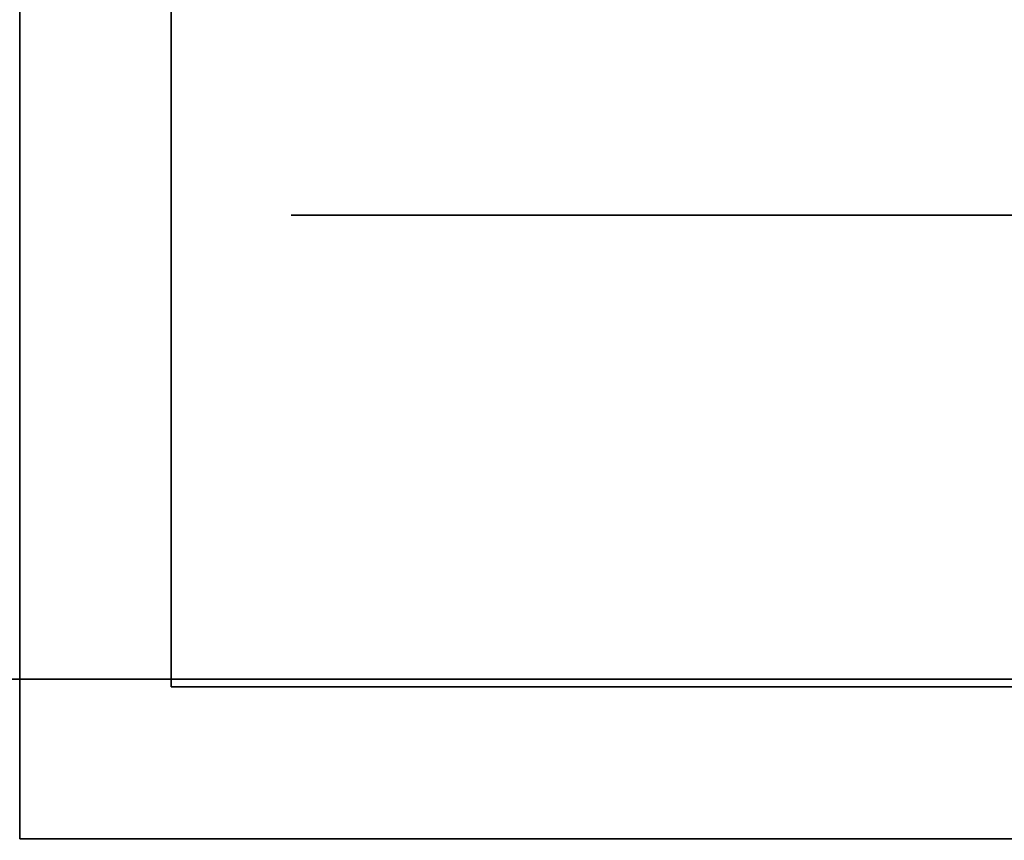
# Model space of a CAD drawing. Extents: x -1299 to -1246.9, y 2743.7 to 2747.9.
# Tile 564 of 656: x -1248.9921 to -1248.9612, y 2744.9414 to 2744.9671. Entities that reach past the tile are written whole.
import ezdxf

# ---------------------------------------------------------------- set-up
doc = ezdxf.new("R2010")
doc.units = 0
doc.header["$LTSCALE"] = 150
doc.header["$MEASUREMENT"] = 0
doc.layers.add('3DFACE_BOLT', color=7, linetype='CONTINUOUS')
doc.layers.add('3DFACE_SHAPE', color=7, linetype='CONTINUOUS')

msp = doc.modelspace()

# ---------------------------------------------------------------- linework, layer by layer
at = {"layer": '3DFACE_BOLT', "color": 1}
for points, invisible_edges in [([(-1248.977827, 2744.928449, 0.135528), (-1248.978219, 2744.928449, 0.138), (-1248.977827, 2744.978449, 0.135528)], 14), ([(-1248.977827, 2744.978449, 0.135528), (-1248.978219, 2744.928449, 0.138), (-1248.978219, 2744.978449, 0.138)], 3), ([(-1248.978219, 2744.928449, 0.138), (-1248.977827, 2744.928449, 0.140472), (-1248.978219, 2744.978449, 0.138)], 14), ([(-1248.978219, 2744.978449, 0.138), (-1248.977827, 2744.928449, 0.140472), (-1248.977827, 2744.978449, 0.140472)], 3), ([(-1248.977827, 2744.928449, 0.065528), (-1248.978219, 2744.928449, 0.068), (-1248.977827, 2744.978449, 0.065528)], 14), ([(-1248.977827, 2744.978449, 0.065528), (-1248.978219, 2744.928449, 0.068), (-1248.978219, 2744.978449, 0.068)], 3), ([(-1248.978219, 2744.928449, 0.068), (-1248.977827, 2744.928449, 0.070472), (-1248.978219, 2744.978449, 0.068)], 14), ([(-1248.978219, 2744.978449, 0.068), (-1248.977827, 2744.928449, 0.070472), (-1248.977827, 2744.978449, 0.070472)], 3), ([(-1248.976691, 2744.928449, 0.133298), (-1248.977827, 2744.928449, 0.135528), (-1248.976691, 2744.978449, 0.133298)], 14), ([(-1248.976691, 2744.978449, 0.133298), (-1248.977827, 2744.928449, 0.135528), (-1248.977827, 2744.978449, 0.135528)], 3), ([(-1248.977827, 2744.928449, 0.140472), (-1248.976691, 2744.928449, 0.142702), (-1248.977827, 2744.978449, 0.140472)], 14), ([(-1248.977827, 2744.978449, 0.140472), (-1248.976691, 2744.928449, 0.142702), (-1248.976691, 2744.978449, 0.142702)], 3), ([(-1248.976691, 2744.928449, 0.063298), (-1248.977827, 2744.928449, 0.065528), (-1248.976691, 2744.978449, 0.063298)], 14), ([(-1248.976691, 2744.978449, 0.063298), (-1248.977827, 2744.928449, 0.065528), (-1248.977827, 2744.978449, 0.065528)], 3), ([(-1248.977827, 2744.928449, 0.070472), (-1248.976691, 2744.928449, 0.072702), (-1248.977827, 2744.978449, 0.070472)], 14), ([(-1248.977827, 2744.978449, 0.070472), (-1248.976691, 2744.928449, 0.072702), (-1248.976691, 2744.978449, 0.072702)], 3), ([(-1248.974921, 2744.928449, 0.131528), (-1248.976691, 2744.928449, 0.133298), (-1248.974921, 2744.978449, 0.131528)], 14), ([(-1248.974921, 2744.978449, 0.131528), (-1248.976691, 2744.928449, 0.133298), (-1248.976691, 2744.978449, 0.133298)], 3), ([(-1248.976691, 2744.928449, 0.142702), (-1248.974921, 2744.928449, 0.144472), (-1248.976691, 2744.978449, 0.142702)], 14), ([(-1248.976691, 2744.978449, 0.142702), (-1248.974921, 2744.928449, 0.144472), (-1248.974921, 2744.978449, 0.144472)], 3), ([(-1248.974921, 2744.928449, 0.061528), (-1248.976691, 2744.928449, 0.063298), (-1248.974921, 2744.978449, 0.061528)], 14), ([(-1248.974921, 2744.978449, 0.061528), (-1248.976691, 2744.928449, 0.063298), (-1248.976691, 2744.978449, 0.063298)], 3), ([(-1248.976691, 2744.928449, 0.072702), (-1248.974921, 2744.928449, 0.074472), (-1248.976691, 2744.978449, 0.072702)], 14), ([(-1248.976691, 2744.978449, 0.072702), (-1248.974921, 2744.928449, 0.074472), (-1248.974921, 2744.978449, 0.074472)], 3), ([(-1248.972691, 2744.928449, 0.130392), (-1248.974921, 2744.928449, 0.131528), (-1248.972691, 2744.978449, 0.130392)], 14), ([(-1248.972691, 2744.978449, 0.130392), (-1248.974921, 2744.928449, 0.131528), (-1248.974921, 2744.978449, 0.131528)], 3), ([(-1248.974921, 2744.928449, 0.144472), (-1248.972691, 2744.928449, 0.145608), (-1248.974921, 2744.978449, 0.144472)], 14), ([(-1248.974921, 2744.978449, 0.144472), (-1248.972691, 2744.928449, 0.145608), (-1248.972691, 2744.978449, 0.145608)], 3), ([(-1248.972691, 2744.928449, 0.060392), (-1248.974921, 2744.928449, 0.061528), (-1248.972691, 2744.978449, 0.060392)], 14), ([(-1248.972691, 2744.978449, 0.060392), (-1248.974921, 2744.928449, 0.061528), (-1248.974921, 2744.978449, 0.061528)], 3), ([(-1248.974921, 2744.928449, 0.074472), (-1248.972691, 2744.928449, 0.075608), (-1248.974921, 2744.978449, 0.074472)], 14), ([(-1248.974921, 2744.978449, 0.074472), (-1248.972691, 2744.928449, 0.075608), (-1248.972691, 2744.978449, 0.075608)], 3), ([(-1248.970219, 2744.928449, 0.13), (-1248.972691, 2744.928449, 0.130392), (-1248.970219, 2744.978449, 0.13)], 14), ([(-1248.970219, 2744.978449, 0.13), (-1248.972691, 2744.928449, 0.130392), (-1248.972691, 2744.978449, 0.130392)], 3), ([(-1248.972691, 2744.928449, 0.145608), (-1248.970219, 2744.928449, 0.146), (-1248.972691, 2744.978449, 0.145608)], 14), ([(-1248.972691, 2744.978449, 0.145608), (-1248.970219, 2744.928449, 0.146), (-1248.970219, 2744.978449, 0.146)], 3), ([(-1248.970219, 2744.928449, 0.06), (-1248.972691, 2744.928449, 0.060392), (-1248.970219, 2744.978449, 0.06)], 14), ([(-1248.970219, 2744.978449, 0.06), (-1248.972691, 2744.928449, 0.060392), (-1248.972691, 2744.978449, 0.060392)], 3), ([(-1248.972691, 2744.928449, 0.075608), (-1248.970219, 2744.928449, 0.076), (-1248.972691, 2744.978449, 0.075608)], 14), ([(-1248.972691, 2744.978449, 0.075608), (-1248.970219, 2744.928449, 0.076), (-1248.970219, 2744.978449, 0.076)], 3), ([(-1248.967747, 2744.928449, 0.130392), (-1248.970219, 2744.928449, 0.13), (-1248.967747, 2744.978449, 0.130392)], 14), ([(-1248.967747, 2744.978449, 0.130392), (-1248.970219, 2744.928449, 0.13), (-1248.970219, 2744.978449, 0.13)], 3), ([(-1248.970219, 2744.928449, 0.146), (-1248.967747, 2744.928449, 0.145608), (-1248.970219, 2744.978449, 0.146)], 14), ([(-1248.970219, 2744.978449, 0.146), (-1248.967747, 2744.928449, 0.145608), (-1248.967747, 2744.978449, 0.145608)], 3), ([(-1248.967747, 2744.928449, 0.060392), (-1248.970219, 2744.928449, 0.06), (-1248.967747, 2744.978449, 0.060392)], 14), ([(-1248.967747, 2744.978449, 0.060392), (-1248.970219, 2744.928449, 0.06), (-1248.970219, 2744.978449, 0.06)], 3), ([(-1248.970219, 2744.928449, 0.076), (-1248.967747, 2744.928449, 0.075608), (-1248.970219, 2744.978449, 0.076)], 14), ([(-1248.970219, 2744.978449, 0.076), (-1248.967747, 2744.928449, 0.075608), (-1248.967747, 2744.978449, 0.075608)], 3), ([(-1248.965516, 2744.928449, 0.131528), (-1248.967747, 2744.928449, 0.130392), (-1248.965516, 2744.978449, 0.131528)], 14), ([(-1248.965516, 2744.978449, 0.131528), (-1248.967747, 2744.928449, 0.130392), (-1248.967747, 2744.978449, 0.130392)], 3), ([(-1248.967747, 2744.928449, 0.145608), (-1248.965516, 2744.928449, 0.144472), (-1248.967747, 2744.978449, 0.145608)], 14), ([(-1248.967747, 2744.978449, 0.145608), (-1248.965516, 2744.928449, 0.144472), (-1248.965516, 2744.978449, 0.144472)], 3), ([(-1248.965516, 2744.928449, 0.061528), (-1248.967747, 2744.928449, 0.060392), (-1248.965516, 2744.978449, 0.061528)], 14), ([(-1248.965516, 2744.978449, 0.061528), (-1248.967747, 2744.928449, 0.060392), (-1248.967747, 2744.978449, 0.060392)], 3), ([(-1248.967747, 2744.928449, 0.075608), (-1248.965516, 2744.928449, 0.074472), (-1248.967747, 2744.978449, 0.075608)], 14), ([(-1248.967747, 2744.978449, 0.075608), (-1248.965516, 2744.928449, 0.074472), (-1248.965516, 2744.978449, 0.074472)], 3), ([(-1248.963747, 2744.928449, 0.133298), (-1248.965516, 2744.928449, 0.131528), (-1248.963747, 2744.978449, 0.133298)], 14), ([(-1248.963747, 2744.978449, 0.133298), (-1248.965516, 2744.928449, 0.131528), (-1248.965516, 2744.978449, 0.131528)], 3), ([(-1248.965516, 2744.928449, 0.144472), (-1248.963747, 2744.928449, 0.142702), (-1248.965516, 2744.978449, 0.144472)], 14), ([(-1248.965516, 2744.978449, 0.144472), (-1248.963747, 2744.928449, 0.142702), (-1248.963747, 2744.978449, 0.142702)], 3), ([(-1248.963747, 2744.928449, 0.063298), (-1248.965516, 2744.928449, 0.061528), (-1248.963747, 2744.978449, 0.063298)], 14), ([(-1248.963747, 2744.978449, 0.063298), (-1248.965516, 2744.928449, 0.061528), (-1248.965516, 2744.978449, 0.061528)], 3), ([(-1248.965516, 2744.928449, 0.074472), (-1248.963747, 2744.928449, 0.072702), (-1248.965516, 2744.978449, 0.074472)], 14), ([(-1248.965516, 2744.978449, 0.074472), (-1248.963747, 2744.928449, 0.072702), (-1248.963747, 2744.978449, 0.072702)], 3), ([(-1248.96261, 2744.928449, 0.135528), (-1248.963747, 2744.928449, 0.133298), (-1248.96261, 2744.978449, 0.135528)], 14), ([(-1248.96261, 2744.978449, 0.135528), (-1248.963747, 2744.928449, 0.133298), (-1248.963747, 2744.978449, 0.133298)], 3), ([(-1248.963747, 2744.928449, 0.142702), (-1248.96261, 2744.928449, 0.140472), (-1248.963747, 2744.978449, 0.142702)], 14), ([(-1248.963747, 2744.978449, 0.142702), (-1248.96261, 2744.928449, 0.140472), (-1248.96261, 2744.978449, 0.140472)], 3), ([(-1248.96261, 2744.928449, 0.065528), (-1248.963747, 2744.928449, 0.063298), (-1248.96261, 2744.978449, 0.065528)], 14), ([(-1248.96261, 2744.978449, 0.065528), (-1248.963747, 2744.928449, 0.063298), (-1248.963747, 2744.978449, 0.063298)], 3), ([(-1248.963747, 2744.928449, 0.072702), (-1248.96261, 2744.928449, 0.070472), (-1248.963747, 2744.978449, 0.072702)], 14), ([(-1248.963747, 2744.978449, 0.072702), (-1248.96261, 2744.928449, 0.070472), (-1248.96261, 2744.978449, 0.070472)], 3), ([(-1248.962219, 2744.928449, 0.138), (-1248.96261, 2744.928449, 0.135528), (-1248.962219, 2744.978449, 0.138)], 14), ([(-1248.962219, 2744.978449, 0.138), (-1248.96261, 2744.928449, 0.135528), (-1248.96261, 2744.978449, 0.135528)], 3), ([(-1248.96261, 2744.928449, 0.140472), (-1248.962219, 2744.928449, 0.138), (-1248.96261, 2744.978449, 0.140472)], 14), ([(-1248.96261, 2744.978449, 0.140472), (-1248.962219, 2744.928449, 0.138), (-1248.962219, 2744.978449, 0.138)], 3), ([(-1248.962219, 2744.928449, 0.068), (-1248.96261, 2744.928449, 0.065528), (-1248.962219, 2744.978449, 0.068)], 14), ([(-1248.962219, 2744.978449, 0.068), (-1248.96261, 2744.928449, 0.065528), (-1248.96261, 2744.978449, 0.065528)], 3), ([(-1248.96261, 2744.928449, 0.070472), (-1248.962219, 2744.928449, 0.068), (-1248.96261, 2744.978449, 0.070472)], 14), ([(-1248.96261, 2744.978449, 0.070472), (-1248.962219, 2744.928449, 0.068), (-1248.962219, 2744.978449, 0.068)], 3), ([(-1248.976906, 2744.946209, 0.126417), (-1248.983594, 2744.946209, 0.138), (-1248.976906, 2744.961009, 0.126417)], 14), ([(-1248.976906, 2744.961009, 0.126417), (-1248.983594, 2744.946209, 0.138), (-1248.983594, 2744.961009, 0.138)], 3), ([(-1248.983594, 2744.946209, 0.138), (-1248.976906, 2744.946209, 0.149583), (-1248.983594, 2744.961009, 0.138)], 14), ([(-1248.983594, 2744.961009, 0.138), (-1248.976906, 2744.946209, 0.149583), (-1248.976906, 2744.961009, 0.149583)], 3), ([(-1248.976906, 2744.961009, 0.126417), (-1248.983594, 2744.961009, 0.138), (-1248.976906, 2744.961009, 0.149583)], 12), ([(-1248.976906, 2744.946209, 0.056417), (-1248.983594, 2744.946209, 0.068), (-1248.976906, 2744.961009, 0.056417)], 14), ([(-1248.976906, 2744.961009, 0.056417), (-1248.983594, 2744.946209, 0.068), (-1248.983594, 2744.961009, 0.068)], 3), ([(-1248.983594, 2744.946209, 0.068), (-1248.976906, 2744.946209, 0.079583), (-1248.983594, 2744.961009, 0.068)], 14), ([(-1248.983594, 2744.961009, 0.068), (-1248.976906, 2744.946209, 0.079583), (-1248.976906, 2744.961009, 0.079583)], 3), ([(-1248.976906, 2744.961009, 0.056417), (-1248.983594, 2744.961009, 0.068), (-1248.976906, 2744.961009, 0.079583)], 12), ([(-1248.963531, 2744.946209, 0.126417), (-1248.976906, 2744.946209, 0.126417), (-1248.963531, 2744.961009, 0.126417)], 14), ([(-1248.963531, 2744.961009, 0.126417), (-1248.976906, 2744.946209, 0.126417), (-1248.976906, 2744.961009, 0.126417)], 3), ([(-1248.976906, 2744.946209, 0.149583), (-1248.963531, 2744.946209, 0.149583), (-1248.976906, 2744.961009, 0.149583)], 14), ([(-1248.976906, 2744.961009, 0.149583), (-1248.963531, 2744.946209, 0.149583), (-1248.963531, 2744.961009, 0.149583)], 3), ([(-1248.963531, 2744.961009, 0.126417), (-1248.976906, 2744.961009, 0.126417), (-1248.963531, 2744.961009, 0.149583)], 14), ([(-1248.963531, 2744.961009, 0.149583), (-1248.976906, 2744.961009, 0.126417), (-1248.976906, 2744.961009, 0.149583)], 3), ([(-1248.963531, 2744.946209, 0.056417), (-1248.976906, 2744.946209, 0.056417), (-1248.963531, 2744.961009, 0.056417)], 14), ([(-1248.963531, 2744.961009, 0.056417), (-1248.976906, 2744.946209, 0.056417), (-1248.976906, 2744.961009, 0.056417)], 3), ([(-1248.976906, 2744.946209, 0.079583), (-1248.963531, 2744.946209, 0.079583), (-1248.976906, 2744.961009, 0.079583)], 14), ([(-1248.976906, 2744.961009, 0.079583), (-1248.963531, 2744.946209, 0.079583), (-1248.963531, 2744.961009, 0.079583)], 3), ([(-1248.963531, 2744.961009, 0.056417), (-1248.976906, 2744.961009, 0.056417), (-1248.963531, 2744.961009, 0.079583)], 14), ([(-1248.963531, 2744.961009, 0.079583), (-1248.976906, 2744.961009, 0.056417), (-1248.976906, 2744.961009, 0.079583)], 3), ([(-1248.956844, 2744.946209, 0.138), (-1248.963531, 2744.946209, 0.126417), (-1248.956844, 2744.961009, 0.138)], 14), ([(-1248.956844, 2744.961009, 0.138), (-1248.963531, 2744.946209, 0.126417), (-1248.963531, 2744.961009, 0.126417)], 3), ([(-1248.963531, 2744.946209, 0.149583), (-1248.956844, 2744.946209, 0.138), (-1248.963531, 2744.961009, 0.149583)], 14), ([(-1248.963531, 2744.961009, 0.149583), (-1248.956844, 2744.946209, 0.138), (-1248.956844, 2744.961009, 0.138)], 3), ([(-1248.956844, 2744.961009, 0.138), (-1248.963531, 2744.961009, 0.126417), (-1248.963531, 2744.961009, 0.149583)], 2), ([(-1248.956844, 2744.946209, 0.068), (-1248.963531, 2744.946209, 0.056417), (-1248.956844, 2744.961009, 0.068)], 14), ([(-1248.956844, 2744.961009, 0.068), (-1248.963531, 2744.946209, 0.056417), (-1248.963531, 2744.961009, 0.056417)], 3), ([(-1248.963531, 2744.946209, 0.079583), (-1248.956844, 2744.946209, 0.068), (-1248.963531, 2744.961009, 0.079583)], 14), ([(-1248.963531, 2744.961009, 0.079583), (-1248.956844, 2744.946209, 0.068), (-1248.956844, 2744.961009, 0.068)], 3), ([(-1248.956844, 2744.961009, 0.068), (-1248.963531, 2744.961009, 0.056417), (-1248.963531, 2744.961009, 0.079583)], 2), ([(-1248.976906, 2744.946209, 0.149583), (-1248.983594, 2744.946209, 0.138), (-1248.976906, 2744.946209, 0.126417)], 12), ([(-1248.976906, 2744.946209, 0.079583), (-1248.983594, 2744.946209, 0.068), (-1248.976906, 2744.946209, 0.056417)], 12), ([(-1248.963531, 2744.946209, 0.149583), (-1248.976906, 2744.946209, 0.149583), (-1248.963531, 2744.946209, 0.126417)], 14), ([(-1248.963531, 2744.946209, 0.126417), (-1248.976906, 2744.946209, 0.149583), (-1248.976906, 2744.946209, 0.126417)], 3), ([(-1248.963531, 2744.946209, 0.079583), (-1248.976906, 2744.946209, 0.079583), (-1248.963531, 2744.946209, 0.056417)], 14), ([(-1248.963531, 2744.946209, 0.056417), (-1248.976906, 2744.946209, 0.079583), (-1248.976906, 2744.946209, 0.056417)], 3), ([(-1248.956844, 2744.946209, 0.138), (-1248.963531, 2744.946209, 0.149583), (-1248.963531, 2744.946209, 0.126417)], 2), ([(-1248.956844, 2744.946209, 0.068), (-1248.963531, 2744.946209, 0.079583), (-1248.963531, 2744.946209, 0.056417)], 2)]:
    msp.add_3dface(points, dxfattribs=dict(at, invisible_edges=invisible_edges))
at = {"layer": '3DFACE_SHAPE', "color": 13}
for points, invisible_edges in [([(-1249.046219, 2746.720449, 0.206), (-1249.046219, 2744.946449, 0.206), (-1248.944219, 2746.720449, 0.206)], 2), ([(-1249.046219, 2744.946449, 0.206), (-1248.944219, 2744.946449, 0.206), (-1248.944219, 2746.720449, 0.206)], 12), ([(-1248.944219, 2746.720449), (-1248.944219, 2744.946449), (-1249.046219, 2746.720449)], 2), ([(-1248.944219, 2744.946449), (-1249.046219, 2744.946449), (-1249.046219, 2746.720449)], 12), ([(-1248.992119, 2746.720449, 0.008), (-1248.992119, 2744.946449, 0.008), (-1248.944219, 2746.720449, 0.008)], 2), ([(-1248.992119, 2744.946449, 0.008), (-1248.944219, 2744.946449, 0.008), (-1248.944219, 2746.720449, 0.008)], 12), ([(-1248.944219, 2744.946449, 0.198), (-1248.992119, 2746.700449, 0.198), (-1248.944219, 2746.720449, 0.198)], 3), ([(-1248.992119, 2744.966449, 0.198), (-1248.992119, 2746.700449, 0.198), (-1248.944219, 2744.946449, 0.198)], 14), ([(-1248.992119, 2744.941449, 0.033), (-1248.992119, 2744.972459, 0.06199), (-1248.992119, 2744.992249, 0.033)], 3), ([(-1248.992119, 2744.972459, 0.14401), (-1248.992119, 2744.966449, 0.1465), (-1248.992119, 2744.992249, 0.173)], 14), ([(-1248.992119, 2744.992249, 0.173), (-1248.992119, 2744.966449, 0.1465), (-1248.992119, 2744.960438, 0.14401)], 13), ([(-1248.992119, 2744.992249, 0.173), (-1248.992119, 2744.960438, 0.14401), (-1248.992119, 2744.941449, 0.173)], 3), ([(-1248.987359, 2744.992249, 0.033), (-1248.987359, 2744.966449, 0.033), (-1248.992119, 2744.992249, 0.033)], 2), ([(-1248.987359, 2744.966449, 0.033), (-1248.987359, 2744.946209, 0.033), (-1248.992119, 2744.992249, 0.033)], 14), ([(-1248.992119, 2744.992249, 0.033), (-1248.987359, 2744.946209, 0.033), (-1248.992119, 2744.941449, 0.033)], 3), ([(-1248.987359, 2744.946209, 0.173), (-1248.992119, 2744.992249, 0.173), (-1248.992119, 2744.941449, 0.173)], 13), ([(-1248.987359, 2744.946209, 0.173), (-1248.987359, 2744.992249, 0.173), (-1248.992119, 2744.992249, 0.173)], 12), ([(-1248.987359, 2744.946209, 0.173), (-1248.987359, 2744.972459, 0.14401), (-1248.987359, 2744.992249, 0.173)], 3), ([(-1248.987359, 2744.992249, 0.033), (-1248.987359, 2744.972459, 0.06199), (-1248.987359, 2744.966449, 0.033)], 3), ([(-1248.992119, 2744.966449, 0.0595), (-1248.992119, 2744.972459, 0.06199), (-1248.992119, 2744.941449, 0.033)], 14), ([(-1248.992119, 2744.966449, 0.1295), (-1248.992119, 2744.972459, 0.13199), (-1248.992119, 2744.966449, 0.0765)], 14), ([(-1248.992119, 2744.966449, 0.0765), (-1248.992119, 2744.972459, 0.13199), (-1248.992119, 2744.972459, 0.07401)], 3), ([(-1248.987359, 2744.966449, 0.1465), (-1248.992119, 2744.966449, 0.1465), (-1248.987359, 2744.972459, 0.14401)], 3), ([(-1248.992119, 2744.966449, 0.1465), (-1248.992119, 2744.972459, 0.14401), (-1248.987359, 2744.972459, 0.14401)], 14), ([(-1248.987359, 2744.972459, 0.13199), (-1248.992119, 2744.972459, 0.13199), (-1248.987359, 2744.966449, 0.1295)], 3), ([(-1248.992119, 2744.972459, 0.13199), (-1248.992119, 2744.966449, 0.1295), (-1248.987359, 2744.966449, 0.1295)], 14), ([(-1248.987359, 2744.966449, 0.0765), (-1248.992119, 2744.966449, 0.0765), (-1248.987359, 2744.972459, 0.07401)], 3), ([(-1248.992119, 2744.966449, 0.0765), (-1248.992119, 2744.972459, 0.07401), (-1248.987359, 2744.972459, 0.07401)], 14), ([(-1248.987359, 2744.972459, 0.06199), (-1248.992119, 2744.972459, 0.06199), (-1248.987359, 2744.966449, 0.0595)], 3), ([(-1248.992119, 2744.972459, 0.06199), (-1248.992119, 2744.966449, 0.0595), (-1248.987359, 2744.966449, 0.0595)], 14), ([(-1248.987359, 2744.946209, 0.173), (-1248.987359, 2744.966449, 0.1465), (-1248.987359, 2744.972459, 0.14401)], 13), ([(-1248.987359, 2744.972459, 0.06199), (-1248.987359, 2744.966449, 0.0595), (-1248.987359, 2744.966449, 0.033)], 14), ([(-1248.987359, 2744.972459, 0.13199), (-1248.987359, 2744.966449, 0.1295), (-1248.987359, 2744.972459, 0.07401)], 14), ([(-1248.987359, 2744.966449, 0.1295), (-1248.987359, 2744.966449, 0.0765), (-1248.987359, 2744.972459, 0.07401)], 13), ([(-1248.992119, 2744.960438, 0.06199), (-1248.992119, 2744.966449, 0.0595), (-1248.992119, 2744.941449, 0.068)], 14), ([(-1248.992119, 2744.941449, 0.068), (-1248.992119, 2744.966449, 0.0595), (-1248.992119, 2744.941449, 0.033)], 15), ([(-1248.992119, 2744.960438, 0.13199), (-1248.992119, 2744.966449, 0.1295), (-1248.992119, 2744.960438, 0.07401)], 14), ([(-1248.992119, 2744.966449, 0.1295), (-1248.992119, 2744.966449, 0.0765), (-1248.992119, 2744.960438, 0.07401)], 13), ([(-1248.987359, 2744.960438, 0.14401), (-1248.992119, 2744.960438, 0.14401), (-1248.987359, 2744.966449, 0.1465)], 3), ([(-1248.992119, 2744.960438, 0.14401), (-1248.992119, 2744.966449, 0.1465), (-1248.987359, 2744.966449, 0.1465)], 14), ([(-1248.987359, 2744.966449, 0.1295), (-1248.992119, 2744.966449, 0.1295), (-1248.987359, 2744.960438, 0.13199)], 3), ([(-1248.992119, 2744.966449, 0.1295), (-1248.992119, 2744.960438, 0.13199), (-1248.987359, 2744.960438, 0.13199)], 14), ([(-1248.987359, 2744.960438, 0.07401), (-1248.992119, 2744.960438, 0.07401), (-1248.987359, 2744.966449, 0.0765)], 3), ([(-1248.992119, 2744.960438, 0.07401), (-1248.992119, 2744.966449, 0.0765), (-1248.987359, 2744.966449, 0.0765)], 14), ([(-1248.987359, 2744.966449, 0.0595), (-1248.992119, 2744.966449, 0.0595), (-1248.987359, 2744.960438, 0.06199)], 3), ([(-1248.992119, 2744.966449, 0.0595), (-1248.992119, 2744.960438, 0.06199), (-1248.987359, 2744.960438, 0.06199)], 14), ([(-1248.992119, 2744.946449, 0.198), (-1248.992119, 2744.966449, 0.198), (-1248.944219, 2744.946449, 0.198)], 2), ([(-1248.987359, 2744.966449, 0.0595), (-1248.987359, 2744.960438, 0.06199), (-1248.987359, 2744.966449, 0.033)], 14), ([(-1248.987359, 2744.966449, 0.033), (-1248.987359, 2744.960438, 0.06199), (-1248.987359, 2744.946209, 0.033)], 15), ([(-1248.987359, 2744.966449, 0.1295), (-1248.987359, 2744.960438, 0.13199), (-1248.987359, 2744.966449, 0.0765)], 14), ([(-1248.987359, 2744.960438, 0.13199), (-1248.987359, 2744.957949, 0.138), (-1248.987359, 2744.966449, 0.0765)], 14), ([(-1248.987359, 2744.966449, 0.0765), (-1248.987359, 2744.957949, 0.138), (-1248.987359, 2744.960438, 0.07401)], 15), ([(-1248.987359, 2744.960438, 0.14401), (-1248.987359, 2744.966449, 0.1465), (-1248.987359, 2744.946209, 0.173)], 14), ([(-1248.992119, 2744.957949, 0.068), (-1248.992119, 2744.960438, 0.06199), (-1248.992119, 2744.941449, 0.068)], 14), ([(-1248.992119, 2744.941449, 0.173), (-1248.992119, 2744.960438, 0.14401), (-1248.992119, 2744.941449, 0.138)], 3), ([(-1248.992119, 2744.960438, 0.14401), (-1248.992119, 2744.957949, 0.138), (-1248.992119, 2744.941449, 0.138)], 14), ([(-1248.992119, 2744.960438, 0.07401), (-1248.992119, 2744.957949, 0.068), (-1248.992119, 2744.960438, 0.13199)], 14), ([(-1248.992119, 2744.957949, 0.068), (-1248.992119, 2744.941449, 0.068), (-1248.992119, 2744.960438, 0.13199)], 15), ([(-1248.992119, 2744.960438, 0.13199), (-1248.992119, 2744.941449, 0.068), (-1248.992119, 2744.957949, 0.138)], 3), ([(-1248.987359, 2744.960438, 0.13199), (-1248.992119, 2744.960438, 0.13199), (-1248.987359, 2744.957949, 0.138)], 3), ([(-1248.992119, 2744.960438, 0.13199), (-1248.992119, 2744.957949, 0.138), (-1248.987359, 2744.957949, 0.138)], 14), ([(-1248.987359, 2744.957949, 0.138), (-1248.992119, 2744.957949, 0.138), (-1248.987359, 2744.960438, 0.14401)], 3), ([(-1248.992119, 2744.957949, 0.138), (-1248.992119, 2744.960438, 0.14401), (-1248.987359, 2744.960438, 0.14401)], 14), ([(-1248.987359, 2744.960438, 0.06199), (-1248.992119, 2744.960438, 0.06199), (-1248.987359, 2744.957949, 0.068)], 3), ([(-1248.992119, 2744.960438, 0.06199), (-1248.992119, 2744.957949, 0.068), (-1248.987359, 2744.957949, 0.068)], 14), ([(-1248.987359, 2744.957949, 0.068), (-1248.992119, 2744.957949, 0.068), (-1248.987359, 2744.960438, 0.07401)], 3), ([(-1248.992119, 2744.957949, 0.068), (-1248.992119, 2744.960438, 0.07401), (-1248.987359, 2744.960438, 0.07401)], 14), ([(-1248.987359, 2744.960438, 0.06199), (-1248.987359, 2744.957949, 0.068), (-1248.987359, 2744.946209, 0.033)], 14), ([(-1248.987359, 2744.957949, 0.068), (-1248.987359, 2744.960438, 0.07401), (-1248.987359, 2744.946209, 0.173)], 14), ([(-1248.987359, 2744.957949, 0.138), (-1248.987359, 2744.946209, 0.173), (-1248.987359, 2744.960438, 0.07401)], 15), ([(-1248.987359, 2744.957949, 0.138), (-1248.987359, 2744.960438, 0.14401), (-1248.987359, 2744.946209, 0.173)], 14), ([(-1248.992119, 2744.941449, 0.068), (-1248.992119, 2744.941449, 0.138), (-1248.992119, 2744.957949, 0.138)], 14), ([(-1248.987359, 2744.946209, 0.033), (-1248.987359, 2744.957949, 0.068), (-1248.987359, 2744.946209, 0.173)], 3), ([(-1248.944219, 2744.946449), (-1248.998319, 2744.946449, 0.008), (-1249.046219, 2744.946449)], 3), ([(-1249.046219, 2744.946449, 0.206), (-1248.992119, 2744.946449, 0.198), (-1248.944219, 2744.946449, 0.206)], 3), ([(-1248.992119, 2744.946449, 0.008), (-1248.998319, 2744.946449, 0.008), (-1248.944219, 2744.946449)], 15), ([(-1248.944219, 2744.946449, 0.008), (-1248.992119, 2744.946449, 0.008), (-1248.944219, 2744.946449)], 2), ([(-1248.992119, 2744.946449, 0.198), (-1248.944219, 2744.946449, 0.198), (-1248.944219, 2744.946449, 0.206)], 12), ([(-1248.987359, 2744.946209, 0.033), (-1248.970219, 2744.946209, 0.033), (-1248.992119, 2744.941449, 0.033)], 14), ([(-1248.992119, 2744.941449, 0.033), (-1248.970219, 2744.946209, 0.033), (-1248.941319, 2744.941449, 0.033)], 3), ([(-1248.941319, 2744.941449, 0.173), (-1248.987359, 2744.946209, 0.173), (-1248.992119, 2744.941449, 0.173)], 3), ([(-1248.941319, 2744.946209, 0.173), (-1248.964208, 2744.946209, 0.14401), (-1248.987359, 2744.946209, 0.173)], 3), ([(-1248.964208, 2744.946209, 0.14401), (-1248.970219, 2744.946209, 0.1465), (-1248.987359, 2744.946209, 0.173)], 14), ([(-1248.970219, 2744.946209, 0.1465), (-1248.976229, 2744.946209, 0.14401), (-1248.987359, 2744.946209, 0.173)], 14), ([(-1248.976229, 2744.946209, 0.14401), (-1248.978719, 2744.946209, 0.138), (-1248.987359, 2744.946209, 0.173)], 14), ([(-1248.987359, 2744.946209, 0.173), (-1248.978719, 2744.946209, 0.138), (-1248.987359, 2744.946209, 0.033)], 3), ([(-1248.978719, 2744.946209, 0.138), (-1248.976229, 2744.946209, 0.13199), (-1248.987359, 2744.946209, 0.033)], 14), ([(-1248.978719, 2744.946209, 0.068), (-1248.987359, 2744.946209, 0.033), (-1248.976229, 2744.946209, 0.13199)], 15), ([(-1248.978719, 2744.946209, 0.068), (-1248.976229, 2744.946209, 0.06199), (-1248.987359, 2744.946209, 0.033)], 14), ([(-1248.987359, 2744.946209, 0.033), (-1248.976229, 2744.946209, 0.06199), (-1248.970219, 2744.946209, 0.033)], 3), ([(-1248.941319, 2744.946209, 0.173), (-1248.987359, 2744.946209, 0.173), (-1248.941319, 2744.941449, 0.173)], 2), ([(-1248.976229, 2744.946209, 0.07401), (-1248.978719, 2744.946209, 0.068), (-1248.970219, 2744.946209, 0.1295)], 14), ([(-1248.970219, 2744.946209, 0.1295), (-1248.978719, 2744.946209, 0.068), (-1248.976229, 2744.946209, 0.13199)], 15), ([(-1248.976229, 2744.946209, 0.14401), (-1248.976229, 2744.941449, 0.14401), (-1248.978719, 2744.946209, 0.138)], 3), ([(-1248.976229, 2744.941449, 0.14401), (-1248.978719, 2744.941449, 0.138), (-1248.978719, 2744.946209, 0.138)], 14), ([(-1248.978719, 2744.946209, 0.138), (-1248.978719, 2744.941449, 0.138), (-1248.976229, 2744.946209, 0.13199)], 3), ([(-1248.978719, 2744.941449, 0.138), (-1248.976229, 2744.941449, 0.13199), (-1248.976229, 2744.946209, 0.13199)], 14), ([(-1248.976229, 2744.946209, 0.07401), (-1248.976229, 2744.941449, 0.07401), (-1248.978719, 2744.946209, 0.068)], 3), ([(-1248.976229, 2744.941449, 0.07401), (-1248.978719, 2744.941449, 0.068), (-1248.978719, 2744.946209, 0.068)], 14), ([(-1248.978719, 2744.946209, 0.068), (-1248.978719, 2744.941449, 0.068), (-1248.976229, 2744.946209, 0.06199)], 3), ([(-1248.978719, 2744.941449, 0.068), (-1248.976229, 2744.941449, 0.06199), (-1248.976229, 2744.946209, 0.06199)], 14), ([(-1248.970219, 2744.946209, 0.0765), (-1248.976229, 2744.946209, 0.07401), (-1248.970219, 2744.946209, 0.1295)], 14), ([(-1248.976229, 2744.946209, 0.06199), (-1248.970219, 2744.946209, 0.0595), (-1248.970219, 2744.946209, 0.033)], 14), ([(-1248.970219, 2744.946209, 0.1465), (-1248.970219, 2744.941449, 0.1465), (-1248.976229, 2744.946209, 0.14401)], 3), ([(-1248.970219, 2744.941449, 0.1465), (-1248.976229, 2744.941449, 0.14401), (-1248.976229, 2744.946209, 0.14401)], 14), ([(-1248.976229, 2744.946209, 0.13199), (-1248.976229, 2744.941449, 0.13199), (-1248.970219, 2744.946209, 0.1295)], 3), ([(-1248.976229, 2744.941449, 0.13199), (-1248.970219, 2744.941449, 0.1295), (-1248.970219, 2744.946209, 0.1295)], 14), ([(-1248.970219, 2744.946209, 0.0765), (-1248.970219, 2744.941449, 0.0765), (-1248.976229, 2744.946209, 0.07401)], 3), ([(-1248.970219, 2744.941449, 0.0765), (-1248.976229, 2744.941449, 0.07401), (-1248.976229, 2744.946209, 0.07401)], 14), ([(-1248.976229, 2744.946209, 0.06199), (-1248.976229, 2744.941449, 0.06199), (-1248.970219, 2744.946209, 0.0595)], 3), ([(-1248.976229, 2744.941449, 0.06199), (-1248.970219, 2744.941449, 0.0595), (-1248.970219, 2744.946209, 0.0595)], 14), ([(-1248.970219, 2744.946209, 0.0595), (-1248.964208, 2744.946209, 0.06199), (-1248.970219, 2744.946209, 0.033)], 14), ([(-1248.970219, 2744.946209, 0.033), (-1248.964208, 2744.946209, 0.06199), (-1248.941319, 2744.946209, 0.033)], 15), ([(-1248.964208, 2744.946209, 0.07401), (-1248.970219, 2744.946209, 0.0765), (-1248.964208, 2744.946209, 0.13199)], 14), ([(-1248.970219, 2744.946209, 0.0765), (-1248.970219, 2744.946209, 0.1295), (-1248.964208, 2744.946209, 0.13199)], 13), ([(-1248.964208, 2744.946209, 0.14401), (-1248.964208, 2744.941449, 0.14401), (-1248.970219, 2744.946209, 0.1465)], 3), ([(-1248.964208, 2744.941449, 0.14401), (-1248.970219, 2744.941449, 0.1465), (-1248.970219, 2744.946209, 0.1465)], 14), ([(-1248.970219, 2744.946209, 0.1295), (-1248.970219, 2744.941449, 0.1295), (-1248.964208, 2744.946209, 0.13199)], 3), ([(-1248.970219, 2744.941449, 0.1295), (-1248.964208, 2744.941449, 0.13199), (-1248.964208, 2744.946209, 0.13199)], 14), ([(-1248.964208, 2744.946209, 0.07401), (-1248.964208, 2744.941449, 0.07401), (-1248.970219, 2744.946209, 0.0765)], 3), ([(-1248.964208, 2744.941449, 0.07401), (-1248.970219, 2744.941449, 0.0765), (-1248.970219, 2744.946209, 0.0765)], 14), ([(-1248.970219, 2744.946209, 0.0595), (-1248.970219, 2744.941449, 0.0595), (-1248.964208, 2744.946209, 0.06199)], 3), ([(-1248.970219, 2744.941449, 0.0595), (-1248.964208, 2744.941449, 0.06199), (-1248.964208, 2744.946209, 0.06199)], 14), ([(-1248.970219, 2744.946209, 0.033), (-1248.941319, 2744.946209, 0.033), (-1248.941319, 2744.941449, 0.033)], 12), ([(-1248.964208, 2744.946209, 0.06199), (-1248.961719, 2744.946209, 0.068), (-1248.941319, 2744.946209, 0.033)], 14), ([(-1248.964208, 2744.946209, 0.13199), (-1248.961719, 2744.946209, 0.138), (-1248.964208, 2744.946209, 0.07401)], 14), ([(-1248.964208, 2744.946209, 0.07401), (-1248.961719, 2744.946209, 0.138), (-1248.961719, 2744.946209, 0.068)], 3), ([(-1248.961719, 2744.946209, 0.138), (-1248.964208, 2744.946209, 0.14401), (-1248.941319, 2744.946209, 0.173)], 14), ([(-1248.964208, 2744.946209, 0.13199), (-1248.964208, 2744.941449, 0.13199), (-1248.961719, 2744.946209, 0.138)], 3), ([(-1248.964208, 2744.941449, 0.13199), (-1248.961719, 2744.941449, 0.138), (-1248.961719, 2744.946209, 0.138)], 14), ([(-1248.961719, 2744.946209, 0.138), (-1248.961719, 2744.941449, 0.138), (-1248.964208, 2744.946209, 0.14401)], 3), ([(-1248.961719, 2744.941449, 0.138), (-1248.964208, 2744.941449, 0.14401), (-1248.964208, 2744.946209, 0.14401)], 14), ([(-1248.964208, 2744.946209, 0.06199), (-1248.964208, 2744.941449, 0.06199), (-1248.961719, 2744.946209, 0.068)], 3), ([(-1248.964208, 2744.941449, 0.06199), (-1248.961719, 2744.941449, 0.068), (-1248.961719, 2744.946209, 0.068)], 14), ([(-1248.961719, 2744.946209, 0.068), (-1248.961719, 2744.941449, 0.068), (-1248.964208, 2744.946209, 0.07401)], 3), ([(-1248.961719, 2744.941449, 0.068), (-1248.964208, 2744.941449, 0.07401), (-1248.964208, 2744.946209, 0.07401)], 14), ([(-1248.961719, 2744.946209, 0.138), (-1248.941319, 2744.946209, 0.033), (-1248.961719, 2744.946209, 0.068)], 15), ([(-1248.941319, 2744.946209, 0.033), (-1248.961719, 2744.946209, 0.138), (-1248.941319, 2744.946209, 0.173)], 3), ([(-1248.941319, 2744.941449, 0.033), (-1248.976229, 2744.941449, 0.06199), (-1248.992119, 2744.941449, 0.033)], 3), ([(-1248.976229, 2744.941449, 0.06199), (-1248.992119, 2744.941449, 0.068), (-1248.992119, 2744.941449, 0.033)], 13), ([(-1248.976229, 2744.941449, 0.06199), (-1248.978719, 2744.941449, 0.068), (-1248.992119, 2744.941449, 0.068)], 14), ([(-1248.978719, 2744.941449, 0.138), (-1248.992119, 2744.941449, 0.138), (-1248.976229, 2744.941449, 0.07401)], 15), ([(-1248.976229, 2744.941449, 0.07401), (-1248.992119, 2744.941449, 0.138), (-1248.978719, 2744.941449, 0.068)], 3), ([(-1248.992119, 2744.941449, 0.138), (-1248.992119, 2744.941449, 0.068), (-1248.978719, 2744.941449, 0.068)], 14), ([(-1248.978719, 2744.941449, 0.138), (-1248.976229, 2744.941449, 0.14401), (-1248.992119, 2744.941449, 0.138)], 14), ([(-1248.976229, 2744.941449, 0.14401), (-1248.970219, 2744.941449, 0.1465), (-1248.992119, 2744.941449, 0.138)], 14), ([(-1248.992119, 2744.941449, 0.138), (-1248.970219, 2744.941449, 0.1465), (-1248.992119, 2744.941449, 0.173)], 3), ([(-1248.970219, 2744.941449, 0.1465), (-1248.964208, 2744.941449, 0.14401), (-1248.992119, 2744.941449, 0.173)], 14), ([(-1248.992119, 2744.941449, 0.173), (-1248.964208, 2744.941449, 0.14401), (-1248.941319, 2744.941449, 0.173)], 3), ([(-1248.976229, 2744.941449, 0.13199), (-1248.978719, 2744.941449, 0.138), (-1248.976229, 2744.941449, 0.07401)], 14), ([(-1248.970219, 2744.941449, 0.0595), (-1248.976229, 2744.941449, 0.06199), (-1248.941319, 2744.941449, 0.033)], 14), ([(-1248.976229, 2744.941449, 0.07401), (-1248.970219, 2744.941449, 0.0765), (-1248.976229, 2744.941449, 0.13199)], 14), ([(-1248.970219, 2744.941449, 0.0765), (-1248.970219, 2744.941449, 0.1295), (-1248.976229, 2744.941449, 0.13199)], 13), ([(-1248.964208, 2744.941449, 0.06199), (-1248.970219, 2744.941449, 0.0595), (-1248.941319, 2744.941449, 0.068)], 14), ([(-1248.941319, 2744.941449, 0.068), (-1248.970219, 2744.941449, 0.0595), (-1248.941319, 2744.941449, 0.033)], 15), ([(-1248.964208, 2744.941449, 0.13199), (-1248.970219, 2744.941449, 0.1295), (-1248.964208, 2744.941449, 0.07401)], 14), ([(-1248.970219, 2744.941449, 0.1295), (-1248.970219, 2744.941449, 0.0765), (-1248.964208, 2744.941449, 0.07401)], 13), ([(-1248.961719, 2744.941449, 0.068), (-1248.964208, 2744.941449, 0.06199), (-1248.941319, 2744.941449, 0.068)], 14), ([(-1248.964208, 2744.941449, 0.07401), (-1248.961719, 2744.941449, 0.068), (-1248.964208, 2744.941449, 0.13199)], 14), ([(-1248.961719, 2744.941449, 0.068), (-1248.941319, 2744.941449, 0.068), (-1248.964208, 2744.941449, 0.13199)], 15), ([(-1248.964208, 2744.941449, 0.13199), (-1248.941319, 2744.941449, 0.068), (-1248.961719, 2744.941449, 0.138)], 3), ([(-1248.964208, 2744.941449, 0.14401), (-1248.941319, 2744.941449, 0.138), (-1248.941319, 2744.941449, 0.173)], 13), ([(-1248.964208, 2744.941449, 0.14401), (-1248.961719, 2744.941449, 0.138), (-1248.941319, 2744.941449, 0.138)], 14), ([(-1248.941319, 2744.941449, 0.068), (-1248.941319, 2744.941449, 0.138), (-1248.961719, 2744.941449, 0.138)], 14)]:
    msp.add_3dface(points, dxfattribs=dict(at, invisible_edges=invisible_edges))

doc.saveas('drawing.dxf')
